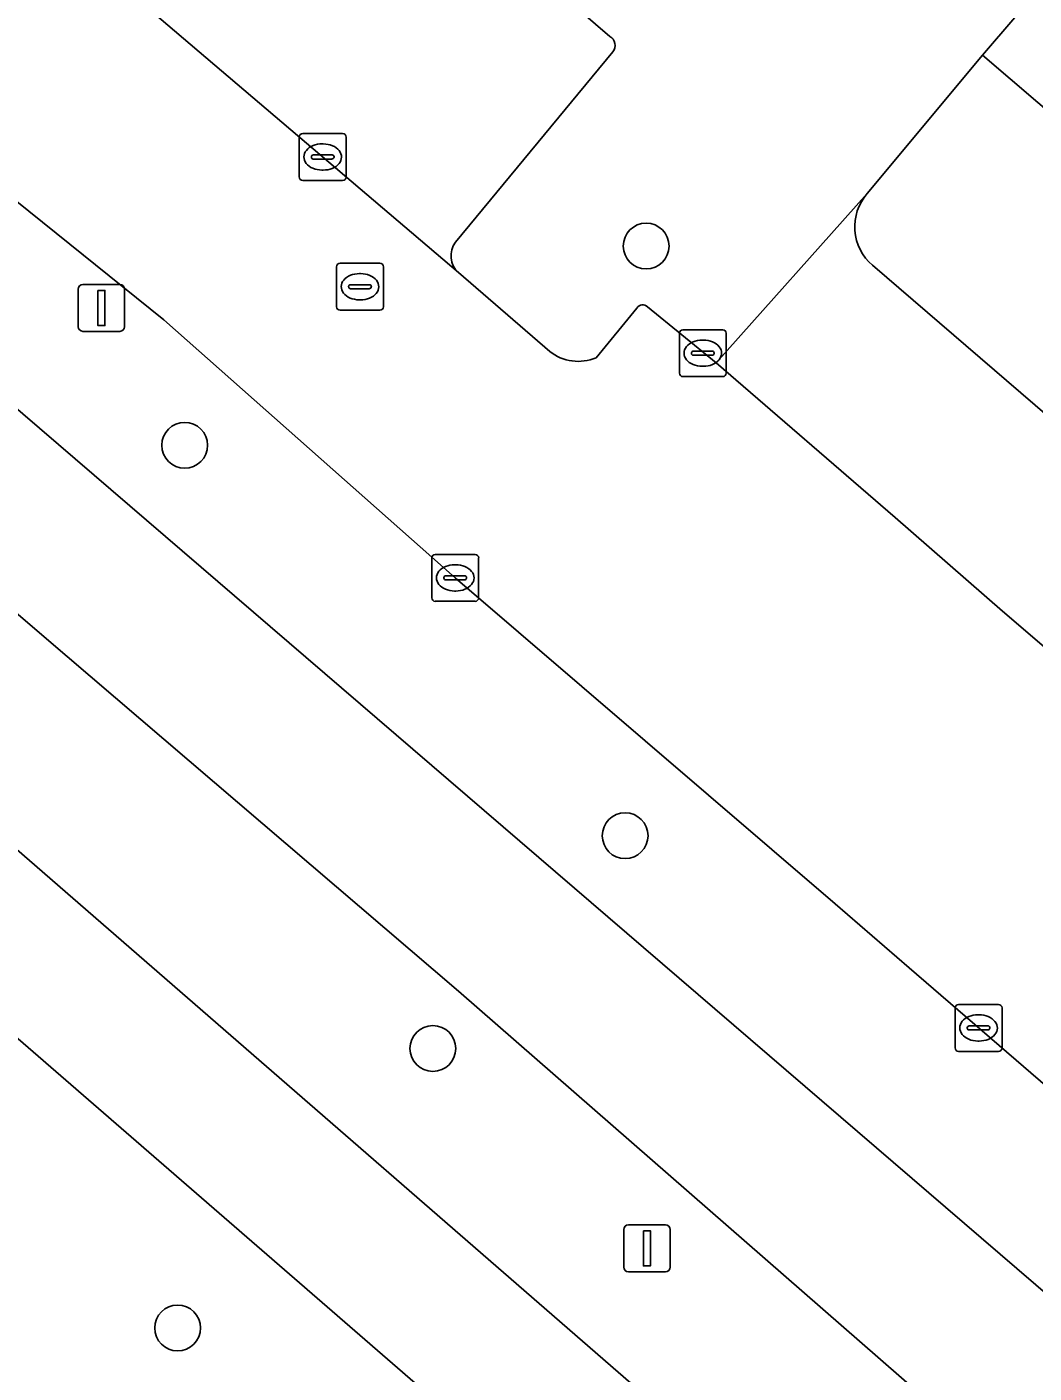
# Model space of a CAD drawing. Extents: x 159279 to 160377, y 384531 to 385888.
# Drawn here: x 159721.77 to 159743.26, y 384823.8 to 384852.53 of the extents above; entities that cross this region are included whole.
import ezdxf

# ---------------------------------------------------------------- set-up
doc = ezdxf.new("R2010")
doc.units = 0
for name, color, linetype in [('IMGEO_Berm_groen', 7, 'Continuous'), ('IMGEO_Boom', 7, 'Continuous'), ('IMGEO_Erf', 7, 'Continuous'), ('IMGEO_Fietspad_open', 7, 'Continuous'), ('IMGEO_Groenvoorziening', 7, 'Continuous'), ('IMGEO_Kolk', 7, 'Continuous'), ('IMGEO_Lichtmast', 7, 'Continuous'), ('IMGEO_Pand', 7, 'Continuous'), ('IMGEO_Parkeervlak_open', 7, 'Continuous'), ('IMGEO_Rijbaan_lokaal_open', 7, 'Continuous'), ('IMGEO_Rioolput', 7, 'Continuous'), ('IMGEO_Voetpad_halfverhard', 7, 'Continuous'), ('IMGEO_Voetpad_open', 7, 'Continuous')]:
    doc.layers.add(name, color=color, linetype=linetype)

msp = doc.modelspace()

# ---------------------------------------------------------------- linework, layer by layer
at = {"layer": 'IMGEO_Berm_groen'}
msp.add_lwpolyline([(159722.087, 384839.557), (159715.695, 384845.035), (159704.834, 384854.342), (159694.272, 384863.437), (159683.133, 384873.053), (159679.16, 384876.431), (159676.539, 384873.417), (159695.004, 384857.425), (159719.368, 384836.864), (159748.628, 384811.437), (159781.425, 384784.027), (159783.746, 384786.801), (159768.92, 384799.391), (159755.145, 384811.108), (159742.438, 384821.942), (159730.973, 384831.952)], close=True, dxfattribs=at)
for points in [[(159730.906, 384840.77), (159724.685, 384846.279), (159721.225, 384849.067), (159720.014, 384850.089), (159717.716, 384852.027), (159712.404, 384856.508), (159709.722, 384858.694), (159707.728, 384860.32), (159707.188, 384860.785), (159702.199, 384865.083), (159699.492, 384867.526), (159692.193, 384874.179), (159690.739, 384872.593)], [(159690.272, 384871.208), (159703.449, 384859.856), (159711.366, 384853.02), (159715.538, 384849.509), (159717.866, 384847.545), (159756.941, 384813.95), (159785.571, 384789.272), (159787.819, 384791.8), (159786.318, 384793.112), (159785.886, 384793.489), (159782.28, 384796.583), (159771.863, 384805.574), (159759.273, 384816.324), (159740.591, 384832.447), (159739.014, 384833.816), (159730.906, 384840.77)]]:
    msp.add_lwpolyline(points, dxfattribs=at)
at = {"layer": 'IMGEO_Boom'}
for centre in [(159734.98, 384847.851), (159725.133, 384843.6), (159734.531, 384835.269), (159730.429, 384830.728), (159724.982, 384824.764)]:
    msp.add_circle(centre, 0.489, dxfattribs=at)
at = {"layer": 'IMGEO_Erf'}
for points in [[(159746.878, 384847.882), (159742.158, 384851.928), (159739.694, 384848.972)], [(159739.807, 384847.441), (159795.301, 384799.677)]]:
    msp.add_lwpolyline(points, dxfattribs=at)
msp.add_arc((159740.515, 384848.263), 1.084, 139.167, 229.2754, dxfattribs=at)
at = {"layer": 'IMGEO_Fietspad_open'}
msp.add_lwpolyline([(159717.866, 384847.545), (159715.695, 384845.035), (159722.087, 384839.557), (159730.973, 384831.952), (159742.438, 384821.942), (159755.145, 384811.108), (159768.92, 384799.391), (159783.746, 384786.801), (159785.571, 384789.272), (159756.941, 384813.95)], close=True, dxfattribs=at)
at = {"layer": 'IMGEO_Groenvoorziening'}
msp.add_lwpolyline([(159778.947, 384781.17), (159717.604, 384834.377)], dxfattribs=at)
at = {"layer": 'IMGEO_Kolk'}
for p, q in [((159727.652, 384850.252), (159728.504, 384850.252)), ((159727.577, 384849.326), (159727.577, 384850.178)), ((159728.065, 384850.032), (159728.09, 384850.032)), ((159728.578, 384850.178), (159728.578, 384849.326)), ((159727.836, 384849.746), (159727.836, 384849.758)), ((159728.274, 384849.709), (159727.876, 384849.709)), ((159727.879, 384849.795), (159728.277, 384849.795)), ((159728.32, 384849.758), (159728.32, 384849.746)), ((159728.088, 384849.472), (159728.063, 384849.472)), ((159728.504, 384849.252), (159727.652, 384849.252)), ((159735.688, 384845.139), (159735.688, 384845.991)), ((159735.763, 384846.065), (159736.615, 384846.065)), ((159736.689, 384845.991), (159736.689, 384845.139)), ((159736.176, 384845.845), (159736.201, 384845.845)), ((159735.947, 384845.559), (159735.947, 384845.571)), ((159736.385, 384845.522), (159735.987, 384845.522)), ((159735.99, 384845.608), (159736.388, 384845.608)), ((159736.431, 384845.571), (159736.431, 384845.559)), ((159736.615, 384845.065), (159735.763, 384845.065)), ((159736.199, 384845.285), (159736.174, 384845.285)), ((159730.405, 384840.344), (159730.405, 384841.196)), ((159730.48, 384841.27), (159731.332, 384841.27)), ((159730.893, 384841.05), (159730.918, 384841.05)), ((159731.406, 384841.196), (159731.406, 384840.344)), ((159730.664, 384840.764), (159730.664, 384840.776)), ((159730.707, 384840.813), (159731.105, 384840.813)), ((159731.148, 384840.776), (159731.148, 384840.764)), ((159731.102, 384840.727), (159730.704, 384840.727)), ((159730.916, 384840.49), (159730.891, 384840.49)), ((159731.332, 384840.27), (159730.48, 384840.27)), ((159741.572, 384830.74), (159741.572, 384831.592)), ((159741.647, 384831.666), (159742.499, 384831.666)), ((159742.573, 384831.592), (159742.573, 384830.74)), ((159742.06, 384831.446), (159742.085, 384831.446)), ((159741.831, 384831.16), (159741.831, 384831.172)), ((159742.269, 384831.123), (159741.871, 384831.123)), ((159741.874, 384831.209), (159742.272, 384831.209)), ((159742.315, 384831.172), (159742.315, 384831.16)), ((159742.083, 384830.886), (159742.058, 384830.886)), ((159742.499, 384830.666), (159741.647, 384830.666))]:
    msp.add_line(p, q, dxfattribs=at)
for points in [[(159727.652, 384850.252), (159728.504, 384850.252)], [(159727.577, 384849.326), (159727.577, 384850.178)], [(159728.578, 384850.178), (159728.578, 384849.326)], [(159728.504, 384849.252), (159727.652, 384849.252)], [(159735.688, 384845.139), (159735.688, 384845.991)], [(159735.763, 384846.065), (159736.615, 384846.065)], [(159736.689, 384845.991), (159736.689, 384845.139)], [(159736.615, 384845.065), (159735.763, 384845.065)], [(159730.405, 384840.344), (159730.405, 384841.196)], [(159730.48, 384841.27), (159731.332, 384841.27)], [(159731.406, 384841.196), (159731.406, 384840.344)], [(159731.332, 384840.27), (159730.48, 384840.27)], [(159741.572, 384830.74), (159741.572, 384831.592)], [(159741.647, 384831.666), (159742.499, 384831.666)], [(159742.573, 384831.592), (159742.573, 384830.74)], [(159742.499, 384830.666), (159741.647, 384830.666)]]:
    msp.add_lwpolyline(points, dxfattribs=at)
for centre, radius, start, end in [((159727.654, 384850.176), 0.0765, 91.552, 178.448), ((159727.654, 384850.176), 0.0765, 91.552, 178.448), ((159728.502, 384850.176), 0.0765, 1.552, 88.448), ((159728.502, 384850.176), 0.0765, 1.552, 88.448), ((159727.876, 384849.755), 0.0403, 85.8775, 175.7526), ((159727.873, 384849.745), 0.0366, 178.938, 274.7102), ((159728.277, 384849.752), 0.043, 264.8664, 352.4533), ((159728.281, 384849.757), 0.0386, 1.7309, 96.639), ((159727.654, 384849.328), 0.0765, 181.552, 268.448), ((159727.654, 384849.328), 0.0765, 181.552, 268.448), ((159728.502, 384849.328), 0.0765, 271.552, 358.448), ((159728.502, 384849.328), 0.0765, 271.552, 358.448), ((159735.765, 384845.989), 0.0765, 91.552, 178.448), ((159735.765, 384845.989), 0.0765, 91.552, 178.448), ((159736.613, 384845.989), 0.0765, 1.552, 88.448), ((159736.613, 384845.989), 0.0765, 1.552, 88.448), ((159735.987, 384845.568), 0.0403, 85.8775, 175.7526), ((159735.984, 384845.558), 0.0366, 178.938, 274.7102), ((159736.388, 384845.565), 0.043, 264.8664, 352.4533), ((159736.392, 384845.57), 0.0386, 1.7309, 96.639), ((159735.765, 384845.141), 0.0765, 181.552, 268.448), ((159735.765, 384845.141), 0.0765, 181.552, 268.448), ((159736.613, 384845.141), 0.0765, 271.552, 358.448), ((159736.613, 384845.141), 0.0765, 271.552, 358.448), ((159730.482, 384841.194), 0.0765, 91.552, 178.448), ((159730.482, 384841.194), 0.0765, 91.552, 178.448), ((159731.33, 384841.194), 0.0765, 1.552, 88.448), ((159731.33, 384841.194), 0.0765, 1.552, 88.448), ((159730.704, 384840.773), 0.0403, 85.8775, 175.7526), ((159730.701, 384840.763), 0.0366, 178.938, 274.7102), ((159731.105, 384840.77), 0.043, 264.8664, 352.4533), ((159731.109, 384840.775), 0.0386, 1.7309, 96.639), ((159730.482, 384840.346), 0.0765, 181.552, 268.448), ((159730.482, 384840.346), 0.0765, 181.552, 268.448), ((159731.33, 384840.346), 0.0765, 271.552, 358.448), ((159731.33, 384840.346), 0.0765, 271.552, 358.448), ((159741.649, 384831.59), 0.0765, 91.552, 178.448), ((159741.649, 384831.59), 0.0765, 91.552, 178.448), ((159742.497, 384831.59), 0.0765, 1.552, 88.448), ((159742.497, 384831.59), 0.0765, 1.552, 88.448), ((159741.871, 384831.169), 0.0403, 85.8775, 175.7526), ((159741.868, 384831.159), 0.0366, 178.938, 274.7102), ((159742.272, 384831.166), 0.043, 264.8664, 352.4533), ((159742.276, 384831.171), 0.0386, 1.7309, 96.639), ((159741.649, 384830.742), 0.0765, 181.552, 268.448), ((159741.649, 384830.742), 0.0765, 181.552, 268.448), ((159742.497, 384830.742), 0.0765, 271.552, 358.448), ((159742.497, 384830.742), 0.0765, 271.552, 358.448)]:
    msp.add_arc(centre, radius, start, end, dxfattribs=at)
for centre, major_axis, ratio, start_param, end_param in [((159728.064, 384849.752), (-0.387, 0.002), 0.722429, 4.712389, 7.853982), ((159728.089, 384849.752), (-0.39, 0.002), 0.717154, 1.570796, 4.712389), ((159736.175, 384845.565), (-0.387, 0.002), 0.722429, 4.712389, 7.853982), ((159736.2, 384845.565), (-0.39, 0.002), 0.717154, 1.570796, 4.712389), ((159730.892, 384840.77), (-0.387, 0.002), 0.722429, 4.712389, 7.853982), ((159730.917, 384840.77), (-0.39, 0.002), 0.717154, 1.570796, 4.712389), ((159742.059, 384831.166), (-0.387, 0.002), 0.722429, 4.712389, 7.853982), ((159742.084, 384831.166), (-0.39, 0.002), 0.717154, 1.570796, 4.712389)]:
    msp.add_ellipse(centre, major_axis=major_axis, ratio=ratio, start_param=start_param, end_param=end_param, dxfattribs=at)
at = {"layer": 'IMGEO_Lichtmast'}
for p, q in [((159722.861, 384846.131), (159722.861, 384846.931)), ((159722.861, 384846.931), (159722.861, 384846.131)), ((159722.961, 384847.031), (159723.751, 384847.031)), ((159723.751, 384847.031), (159722.961, 384847.031)), ((159723.851, 384846.931), (159723.851, 384846.131)), ((159723.851, 384846.131), (159723.851, 384846.931)), ((159723.751, 384846.031), (159722.961, 384846.031)), ((159722.961, 384846.031), (159723.751, 384846.031)), ((159734.602, 384826.962), (159735.392, 384826.962)), ((159735.392, 384826.962), (159734.602, 384826.962)), ((159734.502, 384826.062), (159734.502, 384826.862)), ((159734.502, 384826.862), (159734.502, 384826.062)), ((159735.492, 384826.862), (159735.492, 384826.062)), ((159735.492, 384826.062), (159735.492, 384826.862)), ((159735.392, 384825.962), (159734.602, 384825.962)), ((159734.602, 384825.962), (159735.392, 384825.962))]:
    msp.add_line(p, q, dxfattribs=at)
for points in [[(159723.281, 384846.906), (159723.431, 384846.906), (159723.431, 384846.156), (159723.281, 384846.156), (159723.281, 384846.906)], [(159734.922, 384826.837), (159735.072, 384826.837), (159735.072, 384826.087), (159734.922, 384826.087), (159734.922, 384826.837)]]:
    msp.add_lwpolyline(points, dxfattribs=at)
for centre, start, end in [((159722.961, 384846.931), 90, 180), ((159722.961, 384846.931), 90, 180), ((159723.751, 384846.931), 0, 90), ((159723.751, 384846.931), 360, 90), ((159722.961, 384846.131), 180, 270), ((159722.961, 384846.131), 180, 270), ((159723.751, 384846.131), 270, 0), ((159723.751, 384846.131), 270, 0), ((159734.602, 384826.862), 90, 180), ((159734.602, 384826.862), 90, 180), ((159735.392, 384826.862), 0, 90), ((159735.392, 384826.862), 360, 90), ((159734.602, 384826.062), 180, 270), ((159734.602, 384826.062), 180, 270), ((159735.392, 384826.062), 270, 0), ((159735.392, 384826.062), 270, 0)]:
    msp.add_arc(centre, 0.1, start, end, dxfattribs=at)
at = {"layer": 'IMGEO_Pand'}
msp.add_lwpolyline([(159746.878, 384847.882), (159753.378, 384855.455), (159748.633, 384859.528), (159746.181, 384856.654), (159742.843, 384852.727), (159742.158, 384851.928)], close=True, dxfattribs=at)
at = {"layer": 'IMGEO_Parkeervlak_open'}
for points in [[(159707.433, 384867.104), (159718.564, 384857.853), (159730.976, 384847.284)], [(159734.206, 384852.326), (159723.238, 384861.769)], [(159730.915, 384847.936), (159734.272, 384851.997)], [(159739.694, 384848.972), (159736.472, 384845.359), (159740.294, 384842.056), (159742.585, 384840.06), (159771.508, 384815.272), (159784.792, 384803.827), (159787.989, 384801.011), (159790.949, 384798.462), (159793.745, 384796.127)], [(159800.335, 384795.373), (159797.609, 384797.705), (159797.256, 384798.007), (159795.322, 384799.654), (159795.301, 384799.677), (159739.807, 384847.441)]]:
    msp.add_lwpolyline(points, dxfattribs=at)
for centre, radius, start, end in [((159734.099, 384852.133), 0.22, 321.7208, 60.966), ((159740.515, 384848.263), 1.084, 139.167, 229.2754), ((159731.291, 384847.642), 0.477, 142.0184, 228.6715)]:
    msp.add_arc(centre, radius, start, end, dxfattribs=at)
at = {"layer": 'IMGEO_Rijbaan_lokaal_open'}
for points in [[(159732.921, 384845.603), (159730.976, 384847.284), (159718.564, 384857.853), (159707.433, 384867.104), (159702.817, 384871.167), (159699.492, 384867.526), (159702.199, 384865.083), (159707.188, 384860.785), (159707.728, 384860.32), (159709.722, 384858.694), (159712.404, 384856.508), (159717.716, 384852.027), (159720.014, 384850.089), (159721.225, 384849.067), (159724.685, 384846.279), (159730.906, 384840.77), (159739.014, 384833.816), (159740.591, 384832.447), (159759.273, 384816.324)], [(159734.783, 384846.528), (159733.911, 384845.469)], [(159771.508, 384815.272), (159742.585, 384840.06), (159740.294, 384842.056), (159736.472, 384845.359), (159735.009, 384846.557)]]:
    msp.add_lwpolyline(points, dxfattribs=at)
for centre, radius, start, end in [((159734.908, 384846.45), 0.147, 46.6274, 147.9969), ((159733.529, 384846.369), 0.978, 231.5777, 293.0056)]:
    msp.add_arc(centre, radius, start, end, dxfattribs=at)
at = {"layer": 'IMGEO_Rioolput'}
for p, q in [((159728.373, 384846.558), (159728.373, 384847.41)), ((159728.448, 384847.484), (159729.3, 384847.484)), ((159729.374, 384847.41), (159729.374, 384846.558)), ((159728.861, 384847.264), (159728.886, 384847.264)), ((159728.632, 384846.978), (159728.632, 384846.99)), ((159729.07, 384846.941), (159728.672, 384846.941)), ((159728.675, 384847.027), (159729.073, 384847.027)), ((159729.116, 384846.99), (159729.116, 384846.978)), ((159729.3, 384846.484), (159728.448, 384846.484)), ((159728.884, 384846.704), (159728.859, 384846.704))]:
    msp.add_line(p, q, dxfattribs=at)
for points in [[(159728.373, 384846.558), (159728.373, 384847.41)], [(159728.448, 384847.484), (159729.3, 384847.484)], [(159729.374, 384847.41), (159729.374, 384846.558)], [(159729.3, 384846.484), (159728.448, 384846.484)]]:
    msp.add_lwpolyline(points, dxfattribs=at)
for centre, radius, start, end in [((159728.45, 384847.408), 0.0765, 91.552, 178.448), ((159728.45, 384847.408), 0.0765, 91.552, 178.448), ((159729.298, 384847.408), 0.0765, 1.552, 88.448), ((159729.298, 384847.408), 0.0765, 1.552, 88.448), ((159728.672, 384846.987), 0.0403, 85.8775, 175.7526), ((159728.669, 384846.977), 0.0366, 178.938, 274.7102), ((159729.073, 384846.984), 0.043, 264.8664, 352.4533), ((159729.077, 384846.989), 0.0386, 1.7309, 96.639), ((159728.45, 384846.56), 0.0765, 181.552, 268.448), ((159728.45, 384846.56), 0.0765, 181.552, 268.448), ((159729.298, 384846.56), 0.0765, 271.552, 358.448), ((159729.298, 384846.56), 0.0765, 271.552, 358.448)]:
    msp.add_arc(centre, radius, start, end, dxfattribs=at)
for centre, major_axis, ratio, start_param, end_param in [((159728.86, 384846.984), (-0.387, 0.002), 0.722429, 4.712389, 7.853982), ((159728.885, 384846.984), (-0.39, 0.002), 0.717154, 1.570796, 4.712389)]:
    msp.add_ellipse(centre, major_axis=major_axis, ratio=ratio, start_param=start_param, end_param=end_param, dxfattribs=at)
at = {"layer": 'IMGEO_Voetpad_halfverhard'}
msp.add_lwpolyline([(159673.825, 384871.453), (159675.073, 384870.735), (159705.334, 384844.711), (159708.705, 384841.586), (159710.198, 384840.133), (159713.467, 384837.629), (159713.605, 384837.576), (159716.987, 384834.811), (159717.604, 384834.377), (159778.947, 384781.17), (159781.425, 384784.027), (159748.628, 384811.437), (159719.368, 384836.864), (159695.004, 384857.425)], dxfattribs=at)
at = {"layer": 'IMGEO_Voetpad_open'}
for points in [[(159735.009, 384846.557), (159736.472, 384845.359), (159739.694, 384848.972), (159742.158, 384851.928), (159742.843, 384852.727), (159739.576, 384855.526), (159736.591, 384858.085), (159732.339, 384857.432), (159732.111, 384858.871), (159731.988, 384859.675), (159730.644, 384859.469), (159730.244, 384862.078), (159725.46, 384867.229), (159721.77, 384870.297), (159714.581, 384876.276)], [(159723.238, 384861.769), (159734.206, 384852.326)], [(159734.272, 384851.997), (159730.915, 384847.936)], [(159730.976, 384847.284), (159732.921, 384845.603)], [(159733.911, 384845.469), (159734.783, 384846.528)]]:
    msp.add_lwpolyline(points, dxfattribs=at)
for centre, radius, start, end in [((159734.099, 384852.133), 0.22, 321.7208, 60.966), ((159731.291, 384847.642), 0.477, 142.0184, 228.6715), ((159734.908, 384846.45), 0.147, 46.6274, 147.9969), ((159733.529, 384846.369), 0.978, 231.5777, 293.0056)]:
    msp.add_arc(centre, radius, start, end, dxfattribs=at)

doc.saveas('drawing.dxf')
